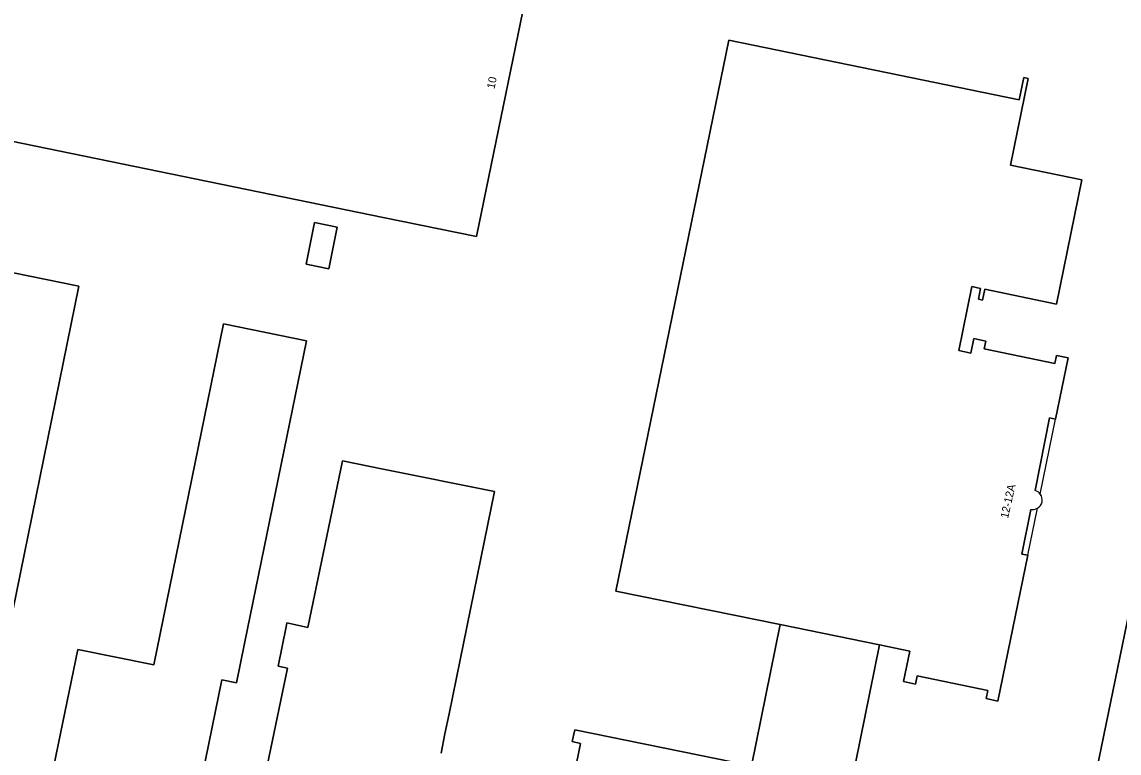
# Model space of a CAD drawing. Extents: x 157692 to 159674, y 381452 to 383291.
# Drawn here: x 158454.9 to 158591.9, y 382523.4 to 382614.7 of the extents above; entities that cross this region are included whole.
import ezdxf

# ---------------------------------------------------------------- set-up
doc = ezdxf.new("R2010")
doc.units = 0
for name, color, linetype in [('IMGEO_Erf', 7, 'Continuous'), ('IMGEO_Pand', 7, 'Continuous'), ('IMGEO_Pand_nummerreeks', 7, 'Continuous'), ('IMGEO_Pand_overbouw', 7, 'Continuous'), ('IMGEO_Voetpad_open', 7, 'Continuous')]:
    doc.layers.add(name, color=color, linetype=linetype)

msp = doc.modelspace()

# ---------------------------------------------------------------- linework, layer by layer
at = {"layer": 'IMGEO_Erf'}
for points in [[(158598.94, 382666.76), (158599.27, 382666.29), (158599.87, 382666.16), (158599.91, 382666.35), (158600.33, 382666.26), (158593.32, 382632.17), (158592.83, 382632.28), (158592.86, 382632.45), (158585.9, 382633.88), (158585.86, 382633.71), (158577.3, 382635.47), (158577.33, 382635.62), (158533.22, 382644.68), (158533.19, 382644.53), (158523.64, 382646.48), (158522.71, 382641.91), (158522.55, 382641.94), (158519.08, 382625.03), (158519.28, 382624.99), (158511.64, 382587.91), (158500, 382590.32), (158422.33, 382606.24)], [(158448.26, 382514.18), (158456.42, 382512.52), (158477.32, 382508.22), (158500, 382503.58), (158504.18, 382502.73), (158511.18, 382501.32), (158511.78, 382501.2), (158511.7, 382500.97), (158516.5, 382500), (158517.59, 382499.78), (158517.65, 382500.03), (158517.79, 382500), (158525.15, 382498.45), (158530.07, 382497.41), (158573.19, 382488.57), (158573.77, 382488.74), (158582.97, 382491.52), (158584.42, 382498.45), (158584.74, 382500), (158605.79, 382602.29), (158607.57, 382610.76), (158618.75, 382665.89)], [(158522.44, 382513.73), (158524.66, 382524.64), (158523.61, 382524.86), (158523.92, 382526.35), (158546, 382521.84), (158549.6, 382539.47), (158529.04, 382543.66), (158543.16, 382612.44)], [(158543.16, 382612.44), (158579.44, 382604.98), (158580.02, 382607.78), (158580.55, 382607.67), (158578.34, 382596.85), (158587.26, 382595.02), (158584.08, 382579.5), (158575.14, 382581.34), (158574.86, 382579.99), (158574.34, 382580.1), (158574.62, 382581.45), (158573.53, 382581.67), (158571.89, 382573.7), (158573.41, 382573.38), (158573.78, 382575.18), (158575.26, 382574.88), (158575.06, 382573.89), (158583.87, 382572.07), (158584.08, 382573.07), (158585.55, 382572.77), (158583.99, 382565.14), (158583.24, 382565.29), (158581.43, 382556.21)], [(158436.83, 382586.86), (158462.01, 382581.71), (158451.76, 382531.64)], [(158496.54, 382516.44), (158484.9, 382518.84), (158488.07, 382534.05), (158486.88, 382534.3), (158487.88, 382539.2), (158487.98, 382539.69), (158490.61, 382539.13), (158494.93, 382559.93)], [(158494.93, 382559.93), (158500, 382558.9), (158513.91, 382556.08), (158509.61, 382535.09), (158508.23, 382528.34), (158507.72, 382525.84), (158507.23, 382523.44)], [(158580.9, 382553.86), (158579.76, 382548.27), (158580.51, 382548.13), (158576.78, 382529.93), (158575.3, 382530.25), (158575.5, 382531.24), (158566.7, 382533.06), (158566.48, 382532.05), (158565, 382532.35), (158565.78, 382536.16), (158561.98, 382536.94), (158558.39, 382519.32)]]:
    msp.add_lwpolyline(points, dxfattribs=at)
for points in [[(158491.43, 382589.67), (158494.27, 382589.1), (158493.22, 382583.89), (158490.6, 382584.42), (158490.39, 382584.46)], [(158480.04, 382577.04), (158490.43, 382574.91), (158482.67, 382537.11), (158481.67, 382532.21), (158479.86, 382532.57), (158476.17, 382514.65), (158472.11, 382515.47), (158471.88, 382514.52), (158469.26, 382515.07), (158469.46, 382515.97), (158464.84, 382516.94), (158464.63, 382516.01), (158462.02, 382516.54), (158462.2, 382517.5), (158458.15, 382518.36), (158459.16, 382523.25), (158461.86, 382536.37), (158471.34, 382534.44)]]:
    msp.add_lwpolyline(points, close=True, dxfattribs=at)
for centre, start, end in [((158581.11, 382555.05), 36.6716, 74.5231), ((158581.11, 382555.05), 300.2181, 36.6232), ((158581.11, 382555.04), 259.9306, 300.2458)]:
    msp.add_arc(centre, 1.2, start, end, dxfattribs=at)
at = {"layer": 'IMGEO_Pand'}
for points in [[(158422.33, 382606.24), (158500, 382590.32), (158511.64, 382587.91), (158519.28, 382624.99)], [(158585.55, 382572.77), (158584.08, 382573.07), (158583.87, 382572.07), (158575.06, 382573.89), (158575.26, 382574.88), (158573.78, 382575.18), (158573.41, 382573.38), (158571.89, 382573.7), (158573.53, 382581.67), (158574.62, 382581.45), (158574.34, 382580.1), (158574.86, 382579.99), (158575.14, 382581.34), (158584.08, 382579.5), (158587.26, 382595.02), (158578.34, 382596.85), (158580.55, 382607.67), (158580.02, 382607.78), (158579.44, 382604.98), (158543.16, 382612.44), (158529.04, 382543.66), (158549.6, 382539.47), (158561.98, 382536.94), (158565.78, 382536.16), (158565, 382532.35), (158566.48, 382532.05), (158566.7, 382533.06), (158575.5, 382531.24), (158575.3, 382530.25), (158576.78, 382529.93), (158580.51, 382548.13), (158579.76, 382548.27), (158580.9, 382553.86)], [(158451.76, 382531.64), (158462.01, 382581.71), (158436.83, 382586.86)], [(158581.43, 382556.21), (158583.24, 382565.29), (158583.99, 382565.14), (158585.55, 382572.77)], [(158507.23, 382523.44), (158507.72, 382525.84), (158508.23, 382528.34), (158509.61, 382535.09), (158513.91, 382556.08), (158500, 382558.9), (158494.93, 382559.93), (158490.61, 382539.13), (158487.98, 382539.69), (158487.88, 382539.2), (158486.88, 382534.3), (158488.07, 382534.05), (158484.9, 382518.84), (158496.54, 382516.44)]]:
    msp.add_lwpolyline(points, dxfattribs=at)
for points in [[(158490.39, 382584.46), (158490.6, 382584.42), (158493.22, 382583.89), (158494.27, 382589.1), (158491.43, 382589.67)], [(158464.63, 382516.01), (158464.84, 382516.94), (158469.46, 382515.97), (158469.26, 382515.07), (158471.88, 382514.52), (158472.11, 382515.47), (158476.17, 382514.65), (158479.86, 382532.57), (158481.67, 382532.21), (158482.67, 382537.11), (158490.43, 382574.91), (158480.04, 382577.04), (158471.34, 382534.44), (158461.86, 382536.37), (158459.16, 382523.25), (158458.15, 382518.36), (158462.2, 382517.5), (158462.02, 382516.54)], [(158549.6, 382539.47), (158546, 382521.84), (158523.92, 382526.35), (158523.61, 382524.86), (158524.66, 382524.64), (158522.44, 382513.73), (158521.39, 382513.94), (158521.08, 382512.45), (158542.89, 382508.01), (158543.04, 382508.78), (158548.35, 382507.7), (158548.26, 382507.23), (158551.18, 382506.63), (158551.27, 382507.1), (158563.64, 382504.58), (158563.48, 382503.81), (158571.18, 382502.24), (158571.48, 382503.72), (158570.43, 382503.94), (158572.66, 382514.86), (158573.71, 382514.65), (158574.01, 382516.13), (158558.39, 382519.32), (158561.98, 382536.94)]]:
    msp.add_lwpolyline(points, close=True, dxfattribs=at)
for centre, start, end in [((158581.11, 382555.05), 36.6716, 74.5231), ((158581.11, 382555.05), 300.2181, 36.6232), ((158581.11, 382555.04), 259.9306, 300.2458)]:
    msp.add_arc(centre, 1.2, start, end, dxfattribs=at)
at = {"layer": 'IMGEO_Pand_overbouw'}
for points in [[(158583.99, 382565.14), (158583.24, 382565.29), (158581.43, 382556.21)], [(158582.07, 382555.76), (158583.99, 382565.14)], [(158580.9, 382553.86), (158579.76, 382548.27), (158580.51, 382548.13), (158581.71, 382554.01)]]:
    msp.add_lwpolyline(points, dxfattribs=at)
for centre, start, end in [((158581.11, 382555.05), 36.6716, 74.5231), ((158581.11, 382555.04), 259.9306, 300.2458)]:
    msp.add_arc(centre, 1.2, start, end, dxfattribs=at)
at = {"layer": 'IMGEO_Voetpad_open'}
msp.add_lwpolyline([(158617.23, 382677.73), (158616.52, 382675.1), (158619.61, 382669.95), (158618.75, 382665.89), (158607.57, 382610.76), (158605.79, 382602.29), (158584.74, 382500), (158584.42, 382498.45), (158582.97, 382491.52), (158573.77, 382488.74), (158572.58, 382482.74)], dxfattribs=at)

# ---------------------------------------------------------------- texts
at = {"layer": 'IMGEO_Pand_nummerreeks'}
for s, rotation, p in [('10', 78.352, (158513.9, 382606.3)), ('12-12A', 77.2152, (158578.04, 382552.67))]:
    msp.add_text(s, height=1, rotation=rotation, dxfattribs=at).set_placement(p)

doc.saveas('drawing.dxf')
